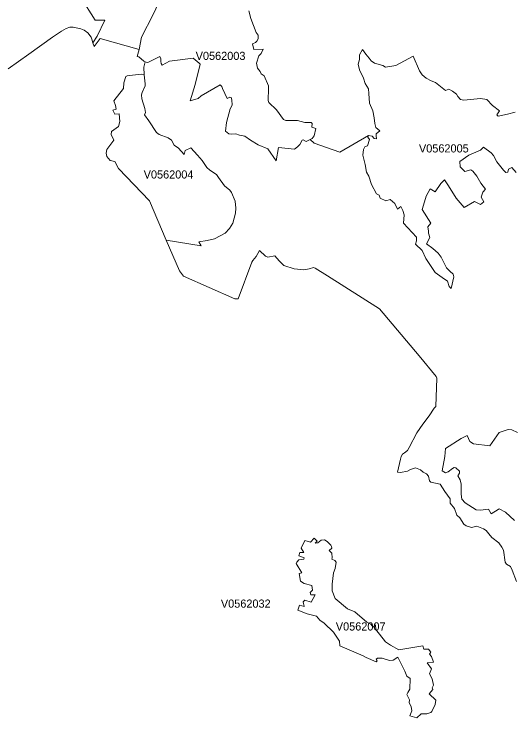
# Model space of a CAD drawing. Extents: x 369010 to 735936, y 6377141 to 6616555.
# Drawn here: x 490487 to 496599, y 6559766 to 6568390 of the extents above; entities that cross this region are included whole.
import ezdxf
from ezdxf.enums import TextEntityAlignment as Align

# ---------------------------------------------------------------- set-up
doc = ezdxf.new("R2010")
doc.units = 0
doc.header["$LTSCALE"] = 40
doc.layers.add('3', color=7, linetype='Continuous', lineweight=13)
doc.layers.add('4', color=7, linetype='Continuous')

msp = doc.modelspace()

# ---------------------------------------------------------------- linework, layer by layer
at = {"layer": '3'}
for points in [[(491303.92, 6568595.52), (491481.18, 6568313.33), (491598.19, 6568313.33), (491506.33, 6568119.69), (491450.56, 6568036.61), (491467.11, 6567993.74), (491543.24, 6568088.58), (492018.57, 6567955.18), (492049.19, 6568107.28), (492192.02, 6568386.32), (492354.87, 6568737.52)], [(492354.87, 6568737.52), (492192.02, 6568386.32), (492049.19, 6568107.28), (492018.57, 6567955.18), (491995.4, 6567871.1), (492014.1, 6567864.32), (492076.83, 6567812.35), (492094.21, 6567802.92), (492117.54, 6567798.12), (492131.77, 6567802.42), (492272.78, 6567871.44), (492284.87, 6567839.66), (492284.87, 6567806.89), (492287.02, 6567782.73), (492299.1, 6567763.03), (492391.95, 6567813.67), (492679.43, 6567849.75), (492756.06, 6567789.51), (492765.99, 6567775.28), (492705.58, 6567527.52), (492644.34, 6567325.27), (492740.66, 6567353.57), (492779.72, 6567386.51), (493011.59, 6567521.06), (493032.45, 6567501.37), (493038.9, 6567477.37), (493099.15, 6567354.73), (493128.61, 6567372.28), (493148.3, 6567367.97), (493155.91, 6567337.35), (493160.38, 6567272.81), (493132.91, 6567230.11), (493091.37, 6567060.63), (493077.3, 6566956.69), (493118.84, 6566923.92), (493146.15, 6566917.3), (493204.07, 6566922.77), (493250.08, 6566904.23), (493313.47, 6566893.14), (493382.32, 6566846.14), (493476.83, 6566787.22), (493593.84, 6566739.22), (493696.61, 6566592.59), (493726.07, 6566754.45), (493921.87, 6566735.91), (493959.1, 6566763.22), (493989.72, 6566791.69), (494014.88, 6566844.15), (494027.95, 6566850.77), (494066.19, 6566829.92), (494116, 6566852.92), (494140.66, 6566866), (494162.51, 6566897.78), (494183.2, 6566989.63), (494133.05, 6567005.02), (494137.35, 6567049.87), (494125.27, 6567062.95), (494049.8, 6567060.8), (493959.1, 6567085.95), (493815.28, 6567084.46), (493787.97, 6567099.86), (493702.57, 6567215.71), (493607.57, 6567307.73), (493599.79, 6567330.57), (493605.26, 6567478.36), (493605.26, 6567509.97), (493549.81, 6567631.62), (493513.73, 6567656.78), (493502.81, 6567686.24), (493469.87, 6567725.63), (493457.96, 6567789.18), (493485.27, 6567878.72), (493513.73, 6567907.18), (493539.88, 6567958.66), (493426.18, 6567957.5), (493408.64, 6568026.51), (493443.72, 6568040.75), (493460.11, 6568057.13), (493478.65, 6568086.59), (493475.34, 6568130.45), (493454.65, 6568163.72), (493389.11, 6568336.67), (493361.63, 6568428.52)], [(490413.18, 6567719.67), (490666.9, 6567896.92), (490957.69, 6568107.94), (491067.09, 6568179.11), (491125.68, 6568214.86), (491168.38, 6568230.25), (491212.07, 6568231.24), (491306.24, 6568210.55), (491344.47, 6568193.01), (491389.32, 6568160.24), (491430.87, 6568105.46), (491439.64, 6568081.46), (491450.56, 6568036.61), (491506.33, 6568119.69), (491598.19, 6568313.33), (491481.18, 6568313.33), (491303.92, 6568595.52)], [(493361.63, 6568428.52), (493389.11, 6568336.67), (493454.65, 6568163.72), (493475.34, 6568130.45), (493478.65, 6568086.59), (493460.11, 6568057.13), (493443.72, 6568040.75), (493408.64, 6568026.51), (493426.18, 6567957.5), (493539.88, 6567958.66), (493513.73, 6567907.18), (493485.27, 6567878.72)], [(495495.48, 6563363.6), (495572.93, 6563469.03), (495634.34, 6563561.21), (495654.36, 6563582.56), (495664.95, 6563928.3), (495658.33, 6563949.65), (495448.14, 6564204.03), (494962.22, 6564778.17), (494326.36, 6565184.48), (494176.91, 6565275.34), (494155.56, 6565283.28), (494100.78, 6565268.55), (494038.05, 6565256.64), (493916.57, 6565268.55), (493791.12, 6565308.61), (493736.34, 6565364.71), (493680.23, 6565426.11), (493596.15, 6565412.87), (493568.18, 6565422.14), (493492.05, 6565494.3), (493452, 6565418.17), (493413.27, 6565371.33), (493399.54, 6565350.31), (493233.87, 6564901.63), (493192.49, 6564900.31), (492561.09, 6565179.35), (492513.1, 6565243.4), (492348.92, 6565617.93), (492144.52, 6566101.2), (491765.85, 6566498.75), (491720.99, 6566585.14), (491662.24, 6566597.05), (491623.51, 6566645.22), (491615.57, 6566683.94), (491624.84, 6566731.94), (491707.59, 6566845.48), (491678.29, 6566913.5), (491679.62, 6566952.23), (491765.02, 6567010.98), (491783.72, 6567073.71), (491774.45, 6567168.54), (491722.32, 6567164.57), (491695.67, 6567214.05), (491738.37, 6567224.65), (491727.61, 6567271.32), (491707.59, 6567324.78), (491829.07, 6567476.71), (491830.39, 6567546.05), (491857.04, 6567623.51), (491871.77, 6567631.62), (491935.82, 6567642.21), (492042.57, 6567652.97), (492080.96, 6567644.03), (492078.15, 6567740.19), (492094.21, 6567802.92), (492076.83, 6567812.35), (492014.1, 6567864.32), (491995.4, 6567871.1), (492018.57, 6567955.18), (491543.24, 6568088.58), (491467.11, 6567993.74), (491450.56, 6568036.61), (491439.64, 6568081.46), (491430.87, 6568105.46), (491389.32, 6568160.24), (491344.47, 6568193.01), (491306.24, 6568210.55), (491212.07, 6568231.24), (491168.38, 6568230.25), (491125.68, 6568214.86), (491067.09, 6568179.11), (490957.69, 6568107.94), (490666.9, 6567896.92), (490413.18, 6567719.67)], [(493485.27, 6567878.72), (493457.96, 6567789.18), (493469.87, 6567725.63), (493502.81, 6567686.24), (493513.73, 6567656.78), (493549.81, 6567631.62), (493605.26, 6567509.97), (493605.26, 6567478.36), (493599.79, 6567330.57), (493607.57, 6567307.73), (493702.57, 6567215.71), (493787.97, 6567099.86), (493815.28, 6567084.46), (493959.1, 6567085.95), (494049.8, 6567060.8), (494125.27, 6567062.95), (494137.35, 6567049.87), (494133.05, 6567005.02), (494183.2, 6566989.63), (494162.51, 6566897.78), (494140.66, 6566866), (494116, 6566852.92), (494164.99, 6566806.75), (494476.97, 6566699), (494828, 6566900.42), (494872.69, 6566891.98), (494897.84, 6566864.01), (494928.63, 6566862.69), (494923, 6566897.61), (494924.49, 6566921.44), (494969.18, 6566957.69), (494918.86, 6566999.73), (494906.28, 6567048.71), (494899.33, 6567120.05), (494881.13, 6567203.96), (494840.58, 6567297.63), (494833.46, 6567417.95), (494828.99, 6567472.07), (494789.77, 6567539.27), (494768.75, 6567606.46), (494718.44, 6567707.09), (494701.72, 6567777.1), (494718.44, 6567833.04), (494718.44, 6567888.98), (494754.85, 6567956.17), (494796.72, 6567898.74), (494835.94, 6567851.24), (494862.59, 6567816.32), (494904.46, 6567788.35), (495003.77, 6567758.89), (495035.87, 6567737.87), (495165.96, 6567760.22), (495375.82, 6567873.59), (495452.78, 6567696), (495487.7, 6567645.52), (495535.2, 6567606.46), (495598.09, 6567571.38), (495648.57, 6567553.34), (495774.02, 6567454.37), (495814.57, 6567469.76), (495856.44, 6567447.25), (495906.92, 6567409.51), (495922.15, 6567378.73), (495954.42, 6567343.81), (495997.78, 6567335.37), (496202.68, 6567356.22), (496280.96, 6567342.32), (496348.15, 6567268.17), (496433.39, 6567205.12), (496402.61, 6567156.29), (496418, 6567140.9), (496532.69, 6567163.24), (496625.04, 6567188.4)], [(496625.04, 6567188.4), (496532.69, 6567163.24), (496418, 6567140.9), (496402.61, 6567156.29), (496433.39, 6567205.12), (496348.15, 6567268.17), (496280.96, 6567342.32), (496202.68, 6567356.22), (495997.78, 6567335.37), (495954.42, 6567343.81), (495922.15, 6567378.73), (495906.92, 6567409.51), (495856.44, 6567447.25), (495814.57, 6567469.76), (495774.02, 6567454.37), (495648.57, 6567553.34), (495598.09, 6567571.38), (495535.2, 6567606.46), (495487.7, 6567645.52), (495452.78, 6567696), (495375.82, 6567873.59), (495165.96, 6567760.22), (495035.87, 6567737.87), (495003.77, 6567758.89), (494904.46, 6567788.35), (494862.59, 6567816.32), (494835.94, 6567851.24), (494796.72, 6567898.74), (494754.85, 6567956.17), (494718.44, 6567888.98), (494718.44, 6567833.04), (494701.72, 6567777.1), (494718.44, 6567707.09), (494768.75, 6567606.46), (494789.77, 6567539.27), (494828.99, 6567472.07), (494833.46, 6567417.95), (494840.58, 6567297.63), (494881.13, 6567203.96), (494899.33, 6567120.05), (494906.28, 6567048.71), (494918.86, 6566999.73), (494969.18, 6566957.69), (494924.49, 6566921.44), (494923, 6566897.61), (494928.63, 6566862.69), (494897.84, 6566864.01), (494872.69, 6566891.98), (494828, 6566900.42)], [(492094.21, 6567802.92), (492078.15, 6567740.19), (492080.96, 6567644.03), (492094.21, 6567534.63), (492092.88, 6567510.64), (492055.48, 6567430.37), (492048.86, 6567398.42), (492052.83, 6567353.08), (492089.07, 6567230.93), (492097.02, 6567185.59), (492083.61, 6567154.97), (492138.39, 6567081.48), (492231.9, 6566937.33), (492263.85, 6566915.82), (492373.41, 6566873.12), (492414.79, 6566845.15), (492449.54, 6566782.42), (492502.83, 6566745.02), (492572.35, 6566667.56), (492581.61, 6566719.69), (492653.77, 6566750.31), (492735.86, 6566661.44), (492790.65, 6566596.06), (492849.4, 6566508.01), (492885.31, 6566475.91), (492966.91, 6566425.1), (492989.58, 6566387.86), (493066.87, 6566286.24), (493128.44, 6566232.95), (493151.11, 6566203.49), (493195.14, 6566099.38), (493205.73, 6566009.85), (493199.11, 6565949.77), (493167, 6565829.61), (493126.95, 6565761.59), (493071.01, 6565704.16), (492942.91, 6565635.15), (492853.54, 6565616.61), (492750.76, 6565597.91), (492777.41, 6565548.42), (492348.92, 6565617.93), (492513.1, 6565243.4), (492561.09, 6565179.35), (493192.49, 6564900.31), (493233.87, 6564901.63), (493399.54, 6565350.31), (493413.27, 6565371.33), (493452, 6565418.17), (493492.05, 6565494.3), (493568.18, 6565422.14), (493596.15, 6565412.87), (493680.23, 6565426.11), (493736.34, 6565364.71), (493791.12, 6565308.61), (493916.57, 6565268.55), (494038.05, 6565256.64), (494100.78, 6565268.55), (494155.56, 6565283.28), (494176.91, 6565275.34), (494326.36, 6565184.48), (494962.22, 6564778.17), (495448.14, 6564204.03), (495658.33, 6563949.65), (495664.95, 6563928.3), (495654.36, 6563582.56), (495634.34, 6563561.21), (495572.93, 6563469.03), (495495.48, 6563363.6), (495421.99, 6563258.01), (495328.48, 6563079.1), (495307.47, 6563042.36), (495271.39, 6563014.39), (495247.39, 6562997.01), (495228.69, 6562967.72), (495220.74, 6562935.61), (495185.99, 6562778.05), (495219.25, 6562771.43), (495306.14, 6562788.81), (495344.87, 6562810.16), (495406.27, 6562828.86), (495465.02, 6562806.19), (495498.29, 6562775.4), (495539.67, 6562755.38), (495563.83, 6562727.41), (495575.75, 6562672.62), (495594.45, 6562652.6), (495706.66, 6562631.25), (495762.6, 6562541.71), (495828.14, 6562449.52), (495830.79, 6562397.56), (495880.94, 6562332.84), (495910.23, 6562248.77), (495948.96, 6562215.34), (495995.8, 6562137.88), (496026.41, 6562119.18), (496090.46, 6562097.83), (496157.33, 6562113.88), (496237.43, 6562080.45), (496269.37, 6562060.42), (496302.81, 6562020.37)], [(492391.95, 6567813.67), (492299.1, 6567763.03), (492287.02, 6567782.73), (492284.87, 6567806.89), (492284.87, 6567839.66), (492272.78, 6567871.44), (492131.77, 6567802.42), (492117.54, 6567798.12), (492094.21, 6567802.92)], [(496206.48, 6566318.68), (496262.42, 6566244.53), (496231.64, 6566209.61), (496210.62, 6566146.72), (496241.4, 6566089.29), (496200.86, 6566057.18), (496129.52, 6566094.92), (496002.25, 6566017.96), (495904.27, 6566135.46), (495807.78, 6566283.76), (495758.46, 6566356.74), (495713.61, 6566313.38), (495645.09, 6566212.59), (495585.02, 6566250.32), (495537.35, 6566156.65), (495501.1, 6566050.39), (495488.53, 6565995.78), (495594.78, 6565829.28), (495555.56, 6565784.6), (495564, 6565731.47), (495564, 6565706.31), (495580.71, 6565651.03), (495538.67, 6565575.56), (495615.63, 6565518.13), (495684.15, 6565459.38), (495717.75, 6565410.39), (495783.45, 6565278.98), (495824, 6565239.76), (495867.37, 6565203.51), (495872.99, 6565169.91), (495840.88, 6565027.25), (495818.38, 6565050.92), (495797.52, 6565118.11), (495731.65, 6565160.15), (495646.42, 6565223.04), (495530.4, 6565395.16), (495487.04, 6565491.65), (495403.13, 6565571.26), (495418.52, 6565610.49), (495418.52, 6565655.34), (495257.65, 6565825.97), (495264.6, 6565928.09), (495250.53, 6565982.54), (495224.55, 6566030.87), (495182.68, 6565998.76), (495150.4, 6566067.28), (495095.95, 6566118.91), (495042.82, 6566102.2), (494972.82, 6566132.98), (494958.91, 6566170.72), (494925.32, 6566187.6), (494865.24, 6566302.29), (494834.45, 6566404.41), (494803.67, 6566453.23), (494789.6, 6566548.4), (494760.31, 6566660.28), (494767.26, 6566731.61), (494783.98, 6566762.39), (494817.57, 6566776.46), (494842.73, 6566854.74), (494821.88, 6566879.9), (494828, 6566900.42), (494476.97, 6566699), (494164.99, 6566806.75), (494116, 6566852.92), (494066.19, 6566829.92), (494027.95, 6566850.77), (494014.88, 6566844.15), (493989.72, 6566791.69), (493959.1, 6566763.22), (493921.87, 6566735.91), (493726.07, 6566754.45), (493696.61, 6566592.59), (493593.84, 6566739.22), (493476.83, 6566787.22), (493382.32, 6566846.14), (493313.47, 6566893.14), (493250.08, 6566904.23), (493204.07, 6566922.77), (493146.15, 6566917.3), (493118.84, 6566923.92), (493077.3, 6566956.69), (493091.37, 6567060.63), (493132.91, 6567230.11), (493160.38, 6567272.81), (493155.91, 6567337.35), (493148.3, 6567367.97), (493128.61, 6567372.28), (493099.15, 6567354.73), (493038.9, 6567477.37), (493032.45, 6567501.37), (493011.59, 6567521.06), (492779.72, 6567386.51), (492740.66, 6567353.57), (492644.34, 6567325.27), (492705.58, 6567527.52), (492765.99, 6567775.28), (492756.06, 6567789.51), (492679.43, 6567849.75), (492391.95, 6567813.67)], [(494828, 6566900.42), (494821.88, 6566879.9), (494842.73, 6566854.74), (494817.57, 6566776.46), (494783.98, 6566762.39), (494767.26, 6566731.61), (494760.31, 6566660.28), (494789.6, 6566548.4), (494803.67, 6566453.23), (494834.45, 6566404.41), (494865.24, 6566302.29), (494925.32, 6566187.6), (494958.91, 6566170.72), (494972.82, 6566132.98), (495042.82, 6566102.2), (495095.95, 6566118.91), (495150.4, 6566067.28), (495182.68, 6565998.76), (495224.55, 6566030.87), (495250.53, 6565982.54), (495264.6, 6565928.09), (495257.65, 6565825.97), (495418.52, 6565655.34), (495418.52, 6565610.49), (495403.13, 6565571.26), (495487.04, 6565491.65), (495530.4, 6565395.16), (495646.42, 6565223.04), (495731.65, 6565160.15), (495797.52, 6565118.11), (495818.38, 6565050.92), (495840.88, 6565027.25), (495872.99, 6565169.91), (495867.37, 6565203.51), (495824, 6565239.76), (495783.45, 6565278.98), (495717.75, 6565410.39), (495684.15, 6565459.38), (495615.63, 6565518.13), (495538.67, 6565575.56), (495580.71, 6565651.03), (495564, 6565706.31), (495564, 6565731.47), (495555.56, 6565784.6), (495594.78, 6565829.28), (495488.53, 6565995.78), (495501.1, 6566050.39), (495537.35, 6566156.65), (495585.02, 6566250.32), (495645.09, 6566212.59), (495713.61, 6566313.38), (495758.46, 6566356.74), (495807.78, 6566283.76), (495904.27, 6566135.46), (496002.25, 6566017.96), (496129.52, 6566094.92), (496200.86, 6566057.18), (496241.4, 6566089.29), (496210.62, 6566146.72), (496231.64, 6566209.61), (496262.42, 6566244.53), (496206.48, 6566318.68), (496154.68, 6566402.59), (496108.5, 6566464.15), (496083.35, 6566479.55), (496007.88, 6566460.02), (495950.45, 6566518.77), (495947.63, 6566581.66), (496059.52, 6566662.93), (496202.18, 6566721.51), (496240.08, 6566760.74), (496330.94, 6566689.41), (496360.24, 6566657.3), (496399.46, 6566580.34), (496483.37, 6566475.41), (496512.67, 6566447.44), (496536.5, 6566453.07), (496543.45, 6566489.48), (496586.81, 6566511.82), (496639.94, 6566450.25)], [(496639.94, 6566450.25), (496586.81, 6566511.82), (496543.45, 6566489.48), (496536.5, 6566453.07), (496512.67, 6566447.44), (496483.37, 6566475.41), (496399.46, 6566580.34), (496360.24, 6566657.3), (496330.94, 6566689.41), (496240.08, 6566760.74), (496202.18, 6566721.51), (496059.52, 6566662.93), (495947.63, 6566581.66), (495950.45, 6566518.77), (496007.88, 6566460.02), (496083.35, 6566479.55), (496108.5, 6566464.15), (496154.68, 6566402.59), (496206.48, 6566318.68)], [(496640.77, 6561435.32), (496591.28, 6561576.99), (496568.61, 6561619.69), (496521.93, 6561650.31), (496504.39, 6561673.31), (496481.72, 6561820.11), (496463.01, 6561858.84), (496424.29, 6561910.97), (496341.53, 6561977.67), (496302.81, 6562020.37), (496269.37, 6562060.42), (496237.43, 6562080.45), (496157.33, 6562113.88), (496090.46, 6562097.83), (496026.41, 6562119.18), (495995.8, 6562137.88), (495948.96, 6562215.34), (495910.23, 6562248.77), (495880.94, 6562332.84), (495830.79, 6562397.56), (495828.14, 6562449.52), (495762.6, 6562541.71), (495706.66, 6562631.25), (495594.45, 6562652.6), (495575.75, 6562672.62), (495563.83, 6562727.41), (495539.67, 6562755.38), (495498.29, 6562775.4), (495465.02, 6562806.19), (495406.27, 6562828.86), (495344.87, 6562810.16), (495306.14, 6562788.81), (495219.25, 6562771.43), (495185.99, 6562778.05), (495220.74, 6562935.61), (495228.69, 6562967.72), (495247.39, 6562997.01), (495271.39, 6563014.39), (495307.47, 6563042.36), (495328.48, 6563079.1), (495421.99, 6563258.01), (495495.48, 6563363.6)], [(496619.08, 6562184.88), (496508.86, 6562285.34), (496429.58, 6562328.71), (496417.83, 6562319.11), (496332.27, 6562265.81), (496297.51, 6562322.91), (496203.34, 6562310.5), (496146.24, 6562314.14), (496012.35, 6562399.71), (495971.47, 6562444.39), (495965.34, 6562508.77), (495962.86, 6562631.58), (495951.61, 6562684.87), (495924.46, 6562730.72), (495945.48, 6562765.47), (495943, 6562787.81), (495899.64, 6562831.18), (495877.3, 6562834.82), (495856.28, 6562821.25), (495804.14, 6562779.04), (495774.35, 6562766.63), (495732.31, 6562792.78), (495763.26, 6562967.55), (495770.71, 6563066.69), (495962.86, 6563189.49), (496038.5, 6563226.73), (496070.27, 6563154.41), (496114.79, 6563124.62), (496314.39, 6563101.11), (496428.42, 6563262.31), (496538.81, 6563298.23), (496587.14, 6563294.59), (496655.33, 6563264.8)], [(496655.33, 6563264.8), (496587.14, 6563294.59), (496538.81, 6563298.23), (496428.42, 6563262.31), (496314.39, 6563101.11), (496114.79, 6563124.62), (496070.27, 6563154.41), (496038.5, 6563226.73), (495962.86, 6563189.49), (495770.71, 6563066.69), (495763.26, 6562967.55), (495732.31, 6562792.78), (495774.35, 6562766.63), (495804.14, 6562779.04), (495856.28, 6562821.25), (495877.3, 6562834.82), (495899.64, 6562831.18), (495943, 6562787.81), (495945.48, 6562765.47), (495924.46, 6562730.72), (495951.61, 6562684.87), (495962.86, 6562631.58), (495965.34, 6562508.77), (495971.47, 6562444.39), (496012.35, 6562399.71), (496146.24, 6562314.14), (496203.34, 6562310.5), (496297.51, 6562322.91), (496332.27, 6562265.81), (496417.83, 6562319.11), (496429.58, 6562328.71), (496508.86, 6562285.34), (496619.08, 6562184.88)], [(496302.81, 6562020.37), (496341.53, 6561977.67), (496424.29, 6561910.97), (496463.01, 6561858.84), (496481.72, 6561820.11), (496504.39, 6561673.31), (496521.93, 6561650.31), (496568.61, 6561619.69), (496591.28, 6561576.99), (496640.77, 6561435.32)], [(495085.36, 6560468.94), (494996.98, 6560497.9), (494940.54, 6560497.9), (494923.66, 6560485.82), (494934.42, 6560464.47), (494922.17, 6560452.22), (494801.68, 6560504.02), (494765.11, 6560525.37), (494478.12, 6560649.01), (494475.48, 6560706.44), (494400.67, 6560814.84), (494286.14, 6560927.72), (494231.52, 6560962.31), (494191.8, 6561011.13), (494075.95, 6561040.09), (493962.91, 6561085.94), (493984.43, 6561147.01), (494040.86, 6561131.62), (494027.13, 6561186.56), (494048.48, 6561207.91), (494124.77, 6561183.58), (494176.58, 6561275.11), (494123.12, 6561272.13), (494115.51, 6561302.58), (494144.47, 6561330.06), (494135.37, 6561387.98), (494040.86, 6561413.97), (493995.02, 6561442.93), (493981.28, 6561534.45), (494013.39, 6561545.21), (493943.22, 6561656.59), (493949.34, 6561673.31), (493975.16, 6561702.44), (494004.12, 6561708.56), (494036.23, 6561710.05), (494042.35, 6561725.28), (493975.16, 6561752.75), (493985.92, 6561790.82), (494036.23, 6561793.96), (494004.12, 6561847.42), (494048.64, 6561938.61), (494118.82, 6561917.26), (494163.17, 6561966.09), (494198.26, 6561931), (494176.91, 6561906.67), (494208.85, 6561909.65), (494250.06, 6561943.25), (494288.13, 6561947.88), (494323.38, 6561928.02), (494366.08, 6561880.69), (494375.18, 6561863.97), (494379.82, 6561845.6), (494347.71, 6561815.15), (494379.82, 6561784.53), (494385.77, 6561725.11), (494381.3, 6561709.72), (494414.9, 6561694.5), (494433.11, 6561673.15), (494420.86, 6561595.36), (494401.17, 6561541.9), (494385.77, 6561406.19), (494384.28, 6561322.11), (494422.52, 6561227.61), (494570.48, 6561101), (494663.49, 6561064.26), (494806.98, 6560940.62), (494855.8, 6560914.81), (494884.77, 6560878.06), (494913.73, 6560907.19), (494918.37, 6560850.59), (495037.36, 6560699.65), (495098.27, 6560655.96), (495198.89, 6560599.52), (495492.83, 6560650.5), (495508.06, 6560606.31), (495564.49, 6560607.8), (495591.97, 6560571.22), (495576.74, 6560546.72), (495602.72, 6560517.76), (495624.07, 6560447.59), (495549.27, 6560439.97), (495601.07, 6560366.66), (495576.74, 6560305.75), (495610.34, 6560244.68), (495627.05, 6560166.89), (495610.34, 6560134.79), (495617.95, 6560113.44), (495572.11, 6560059.98), (495653.04, 6559982.19), (495646.91, 6559928.73), (495604.21, 6559844.82), (495591.97, 6559832.58), (495544.63, 6559815.86), (495475.95, 6559817.35), (495419.51, 6559765.55), (495337.26, 6559789.88), (495360.1, 6559854.09), (495352.48, 6559904.4), (495327.99, 6559948.59), (495329.48, 6559988.31)], [(495085.36, 6560468.94), (495129.71, 6560472.08), (495187.64, 6560510.15), (495276.18, 6560339.35), (495300.51, 6560278.28), (495340.23, 6560247.66), (495337.26, 6560119.56), (495309.78, 6560078.35), (495300.51, 6560052.36), (495329.48, 6559988.31), (495327.99, 6559948.59), (495352.48, 6559904.4), (495360.1, 6559854.09), (495337.26, 6559789.88), (495419.51, 6559765.55), (495475.95, 6559817.35), (495544.63, 6559815.86), (495591.97, 6559832.58), (495604.21, 6559844.82), (495646.91, 6559928.73), (495653.04, 6559982.19), (495572.11, 6560059.98), (495617.95, 6560113.44), (495610.34, 6560134.79), (495627.05, 6560166.89), (495610.34, 6560244.68), (495576.74, 6560305.75), (495601.07, 6560366.66), (495549.27, 6560439.97), (495624.07, 6560447.59), (495602.72, 6560517.76), (495576.74, 6560546.72), (495591.97, 6560571.22), (495564.49, 6560607.8), (495508.06, 6560606.31), (495492.83, 6560650.5), (495198.89, 6560599.52), (495098.27, 6560655.96), (495037.36, 6560699.65), (494918.37, 6560850.59), (494913.73, 6560907.19), (494884.77, 6560878.06), (494855.8, 6560914.81), (494806.98, 6560940.62), (494663.49, 6561064.26), (494570.48, 6561101), (494422.52, 6561227.61), (494384.28, 6561322.11), (494385.77, 6561406.19), (494401.17, 6561541.9), (494420.86, 6561595.36), (494433.11, 6561673.15), (494414.9, 6561694.5), (494381.3, 6561709.72), (494385.77, 6561725.11), (494379.82, 6561784.53), (494347.71, 6561815.15), (494379.82, 6561845.6), (494375.18, 6561863.97), (494366.08, 6561880.69), (494323.38, 6561928.02), (494288.13, 6561947.88), (494250.06, 6561943.25), (494208.85, 6561909.65), (494176.91, 6561906.67), (494198.26, 6561931), (494163.17, 6561966.09), (494118.82, 6561917.26), (494048.64, 6561938.61), (494004.12, 6561847.42), (494036.23, 6561793.96), (493985.92, 6561790.82), (493975.16, 6561752.75), (494042.35, 6561725.28), (494036.23, 6561710.05), (494004.12, 6561708.56), (493975.16, 6561702.44), (493949.34, 6561673.31), (493943.22, 6561656.59), (494013.39, 6561545.21), (493981.28, 6561534.45), (493995.02, 6561442.93), (494040.86, 6561413.97), (494135.37, 6561387.98), (494144.47, 6561330.06), (494115.51, 6561302.58), (494123.12, 6561272.13), (494176.58, 6561275.11), (494124.77, 6561183.58), (494048.48, 6561207.91), (494027.13, 6561186.56), (494040.86, 6561131.62), (493984.43, 6561147.01), (493962.91, 6561085.94), (494075.95, 6561040.09), (494191.8, 6561011.13), (494231.52, 6560962.31), (494286.14, 6560927.72), (494400.67, 6560814.84), (494475.48, 6560706.44)], [(494475.48, 6560706.44), (494478.12, 6560649.01), (494765.11, 6560525.37), (494801.68, 6560504.02), (494922.17, 6560452.22), (494934.42, 6560464.47), (494923.66, 6560485.82), (494940.54, 6560497.9), (494996.98, 6560497.9), (495085.36, 6560468.94)], [(495329.48, 6559988.31), (495300.51, 6560052.36), (495309.78, 6560078.35), (495337.26, 6560119.56), (495340.23, 6560247.66), (495300.51, 6560278.28), (495276.18, 6560339.35), (495187.64, 6560510.15), (495129.71, 6560472.08), (495085.36, 6560468.94)]]:
    msp.add_lwpolyline(points, dxfattribs=at)
msp.add_lwpolyline([(492348.92, 6565617.93), (492777.41, 6565548.42), (492750.76, 6565597.91), (492853.54, 6565616.61), (492942.91, 6565635.15), (493071.01, 6565704.16), (493126.95, 6565761.59), (493167, 6565829.61), (493199.11, 6565949.77), (493205.73, 6566009.85), (493195.14, 6566099.38), (493151.11, 6566203.49), (493128.44, 6566232.95), (493066.87, 6566286.24), (492989.58, 6566387.86), (492966.91, 6566425.1), (492885.31, 6566475.91), (492849.4, 6566508.01), (492790.65, 6566596.06), (492735.86, 6566661.44), (492653.77, 6566750.31), (492581.61, 6566719.69), (492572.35, 6566667.56), (492502.83, 6566745.02), (492449.54, 6566782.42), (492414.79, 6566845.15), (492373.41, 6566873.12), (492263.85, 6566915.82), (492231.9, 6566937.33), (492138.39, 6567081.48), (492083.61, 6567154.97), (492097.02, 6567185.59), (492089.07, 6567230.93), (492052.83, 6567353.08), (492048.86, 6567398.42), (492055.48, 6567430.37), (492092.88, 6567510.64), (492094.21, 6567534.63), (492080.96, 6567644.03), (492042.57, 6567652.97), (491935.82, 6567642.21), (491871.77, 6567631.62), (491857.04, 6567623.51), (491830.39, 6567546.05), (491829.07, 6567476.71), (491707.59, 6567324.78), (491727.61, 6567271.32), (491738.37, 6567224.65), (491695.67, 6567214.05), (491722.32, 6567164.57), (491774.45, 6567168.54), (491783.72, 6567073.71), (491765.02, 6567010.98), (491679.62, 6566952.23), (491678.29, 6566913.5), (491707.59, 6566845.48), (491624.84, 6566731.94), (491615.57, 6566683.94), (491623.51, 6566645.22), (491662.24, 6566597.05), (491720.99, 6566585.14), (491765.85, 6566498.75), (492144.52, 6566101.2)], close=True, dxfattribs=at)

# ---------------------------------------------------------------- texts
at = {"layer": '4'}
for s, p in [('V0562003', (493016.49, 6567827.88)), ('V0562005', (495752.09, 6566694.1)), ('V0562004', (492379.33, 6566374.46)), ('V0562032', (493325.2, 6561116.14)), ('V0562007', (494733.38, 6560836.55))]:
    msp.add_text(s, height=100, dxfattribs=at).set_placement(p, align=Align.CENTER)

doc.saveas('drawing.dxf')
